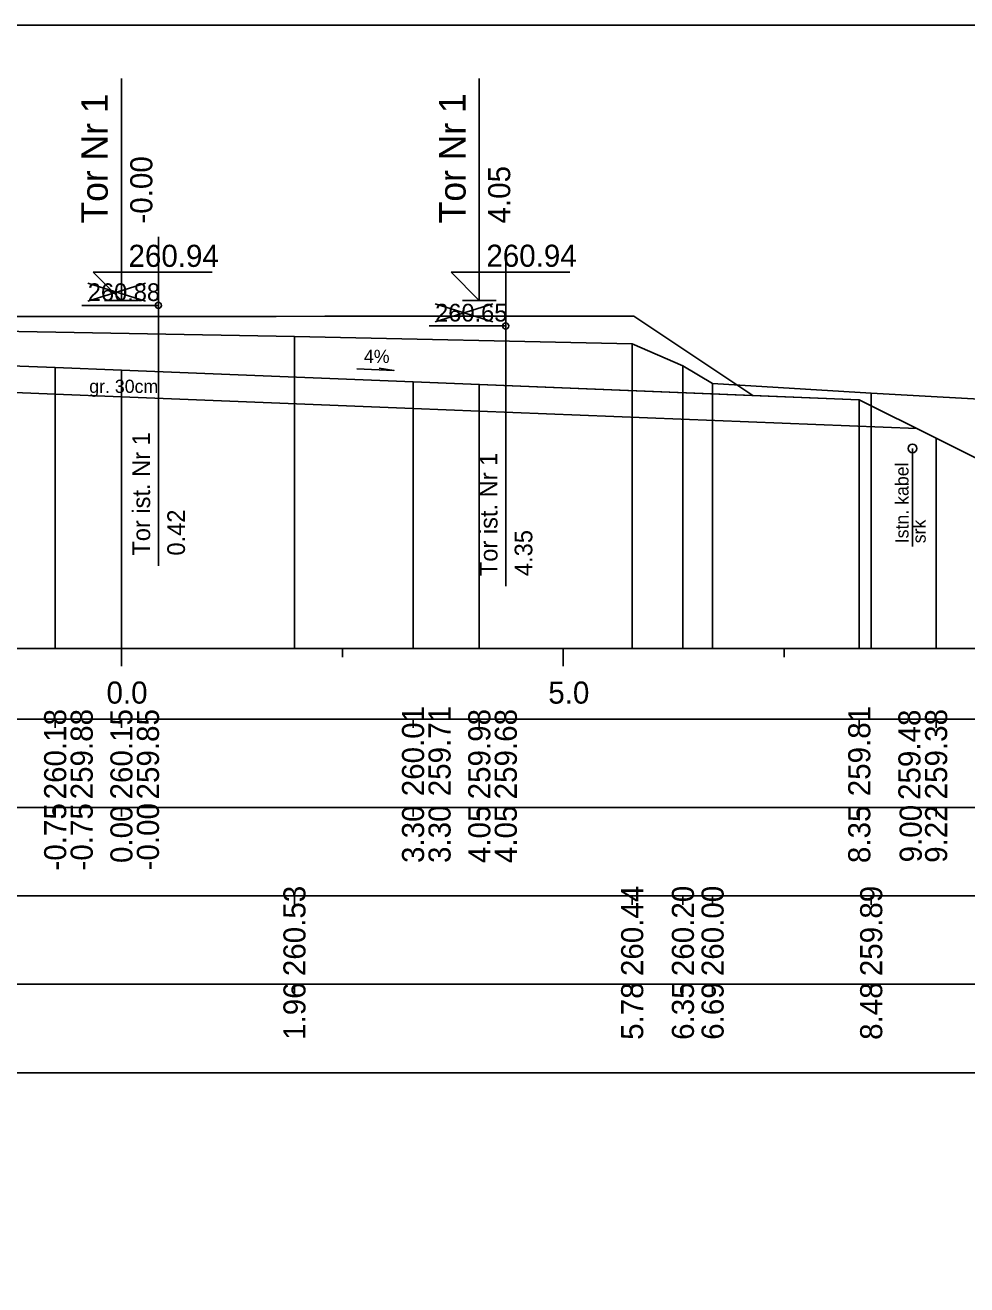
# Model space of a CAD drawing. Extents: x 6516023 to 6560129, y 5513077 to 5529206.
# Drawn here: x 6517222.12 to 6517232.78, y 5514465.41 to 5514479.66 of the extents above; entities that cross this region are included whole.
import ezdxf

# ---------------------------------------------------------------- set-up
doc = ezdxf.new("R2010")
doc.units = 0
for name, color, linetype in [('IR_default', 7, 'Continuous'), ('TOR_PRZEK_P-kable', 7, 'Continuous'), ('TOR_PRZEK_P-komponent', 7, 'Continuous'), ('TOR_PRZEK_P-opisy', 7, 'Continuous'), ('TOR_PRZEK_P-tabelka istniejace', 7, 'Continuous'), ('TOR_PRZEK_P-tabelka projektowane', 7, 'Continuous'), ('TOR_PRZEK_P-teren istniejacy', 7, 'Continuous'), ('TOR_PRZEK_P-tory istniejace', 7, 'Continuous'), ('TOR_PRZEK_P-tory projektowane', 7, 'Continuous'), ('TOR_PRZEK_P-uklad odniesienia', 7, 'Continuous'), ('TOR_PRZEK_P-warstwa ochronna I', 7, 'Continuous'), ('TOR_PRZEK_P-warstwa ochronna II', 7, 'Continuous'), ('TOR_RAMKI-ramka+tabelka 1', 7, 'Continuous')]:
    doc.layers.add(name, color=color, linetype=linetype)

msp = doc.modelspace()

# ---------------------------------------------------------------- linework, layer by layer
at = {"layer": 'IR_default'}
msp.add_lwpolyline([(6517210.686, 5514475.332), (6517212.539, 5514474.097), (6517212.939, 5514474.097), (6517214.573, 5514475.186), (6517214.575, 5514475.186), (6517215.213, 5514475.612), (6517215.878, 5514475.639), (6517216.963, 5514476.362), (6517220.463, 5514476.362), (6517221.463, 5514476.362), (6517224.963, 5514476.362), (6517225.513, 5514476.363), (6517229.013, 5514476.363), (6517230.359, 5514475.466), (6517231.563, 5514475.418), (6517232.433, 5514474.983), (6517234.698, 5514473.85), (6517235.098, 5514473.85), (6517235.809, 5514474.324), (6517238.142, 5514474.371)], dxfattribs=at)
at = {"layer": 'TOR_PRZEK_P-kable'}
msp.add_line((6517232.166, 5514474.868), (6517232.166, 5514473.758), dxfattribs=at)
msp.add_circle((6517232.166, 5514474.868), 0.05, dxfattribs=at)
at = {"layer": 'TOR_PRZEK_P-komponent'}
msp.add_lwpolyline([(6517216.963, 5514476.362), (6517220.463, 5514476.362), (6517221.463, 5514476.362), (6517224.963, 5514476.362), (6517225.513, 5514476.363), (6517229.013, 5514476.363), (6517230.359, 5514475.466), (6517226.513, 5514475.62), (6517223.213, 5514475.752), (6517222.463, 5514475.782), (6517221.263, 5514475.83), (6517220.663, 5514475.83), (6517219.463, 5514475.782), (6517218.713, 5514475.752), (6517215.878, 5514475.639)], close=True, dxfattribs=at)
at = {"layer": 'TOR_PRZEK_P-opisy'}
msp.add_lwpolyline([(6517225.878, 5514475.769), (6517226.296, 5514475.75), (6517226.128, 5514475.778)], dxfattribs=at)
at = {"layer": 'TOR_PRZEK_P-tabelka istniejace'}
for p, q in [((6517225.171, 5514469.706), (6517225.171, 5514469.806)), ((6517228.993, 5514469.706), (6517228.993, 5514469.806)), ((6517229.567, 5514469.706), (6517229.567, 5514469.806)), ((6517229.903, 5514469.706), (6517229.903, 5514469.806)), ((6517231.698, 5514469.706), (6517231.698, 5514469.806)), ((6517182.163, 5514468.806), (6517265.963, 5514468.806)), ((6517225.171, 5514468.706), (6517225.171, 5514468.806)), ((6517228.993, 5514468.706), (6517228.993, 5514468.806)), ((6517229.567, 5514468.706), (6517229.567, 5514468.806)), ((6517229.903, 5514468.706), (6517229.903, 5514468.806)), ((6517231.698, 5514468.706), (6517231.698, 5514468.806))]:
    msp.add_line(p, q, dxfattribs=at)
for points in [[(6517225.171, 5514476.133), (6517225.171, 5514472.806), (6517225.171, 5514472.676), (6517225.171, 5514472.606)], [(6517228.993, 5514476.051), (6517228.993, 5514472.806), (6517228.993, 5514472.676), (6517228.993, 5514472.606)], [(6517229.567, 5514475.801), (6517229.567, 5514472.806), (6517229.567, 5514472.676), (6517229.567, 5514472.606)], [(6517229.903, 5514475.604), (6517229.903, 5514472.806), (6517229.903, 5514472.676), (6517229.903, 5514472.606)], [(6517231.698, 5514475.493), (6517231.698, 5514472.806), (6517231.698, 5514472.676), (6517231.698, 5514472.606)]]:
    msp.add_lwpolyline(points, dxfattribs=at)
msp.add_lwpolyline([(6517182.163, 5514469.806), (6517182.163, 5514467.806), (6517265.963, 5514467.806), (6517265.963, 5514469.806)], close=True, dxfattribs=at)
at = {"layer": 'TOR_PRZEK_P-tabelka projektowane'}
for p, q in [((6517222.463, 5514471.706), (6517222.463, 5514471.806)), ((6517222.463, 5514471.706), (6517222.463, 5514471.806)), ((6517223.213, 5514471.706), (6517223.213, 5514471.806)), ((6517223.213, 5514471.706), (6517223.213, 5514471.806)), ((6517226.513, 5514471.706), (6517226.513, 5514471.806)), ((6517226.513, 5514471.706), (6517226.513, 5514471.806)), ((6517227.263, 5514471.706), (6517227.263, 5514471.806)), ((6517227.263, 5514471.706), (6517227.263, 5514471.806)), ((6517231.563, 5514471.706), (6517231.563, 5514471.806)), ((6517232.433, 5514471.706), (6517232.433, 5514471.806)), ((6517232.433, 5514471.706), (6517232.433, 5514471.806)), ((6517182.163, 5514470.806), (6517265.963, 5514470.806)), ((6517222.463, 5514470.706), (6517222.463, 5514470.806)), ((6517222.463, 5514470.706), (6517222.463, 5514470.806)), ((6517223.213, 5514470.706), (6517223.213, 5514470.806)), ((6517223.213, 5514470.706), (6517223.213, 5514470.806)), ((6517226.513, 5514470.706), (6517226.513, 5514470.806)), ((6517226.513, 5514470.706), (6517226.513, 5514470.806)), ((6517227.263, 5514470.706), (6517227.263, 5514470.806)), ((6517227.263, 5514470.706), (6517227.263, 5514470.806)), ((6517231.563, 5514470.706), (6517231.563, 5514470.806)), ((6517232.433, 5514470.706), (6517232.433, 5514470.806)), ((6517232.433, 5514470.706), (6517232.433, 5514470.806))]:
    msp.add_line(p, q, dxfattribs=at)
for points in [[(6517222.463, 5514475.782), (6517222.463, 5514472.806), (6517222.463, 5514472.676), (6517222.463, 5514472.606)], [(6517223.213, 5514475.752), (6517223.213, 5514472.806), (6517223.213, 5514472.676), (6517223.213, 5514472.606)], [(6517226.513, 5514475.62), (6517226.513, 5514472.806), (6517226.513, 5514472.676), (6517226.513, 5514472.606)], [(6517227.263, 5514475.59), (6517227.263, 5514472.806), (6517227.263, 5514472.676), (6517227.263, 5514472.606)], [(6517231.563, 5514475.418), (6517231.563, 5514472.806), (6517231.563, 5514472.676), (6517231.563, 5514472.606)], [(6517222.463, 5514475.382), (6517222.463, 5514472.806), (6517222.463, 5514472.676), (6517222.463, 5514472.606)], [(6517223.213, 5514475.352), (6517223.213, 5514472.806), (6517223.213, 5514472.676), (6517223.213, 5514472.606)], [(6517226.513, 5514475.22), (6517226.513, 5514472.806), (6517226.513, 5514472.676), (6517226.513, 5514472.606)], [(6517227.263, 5514475.19), (6517227.263, 5514472.806), (6517227.263, 5514472.676), (6517227.263, 5514472.606)], [(6517232.433, 5514474.983), (6517232.433, 5514472.806), (6517232.433, 5514472.676), (6517232.433, 5514472.606)], [(6517232.433, 5514474.983), (6517232.433, 5514472.806), (6517232.433, 5514472.676), (6517232.433, 5514472.606)]]:
    msp.add_lwpolyline(points, dxfattribs=at)
msp.add_lwpolyline([(6517182.163, 5514471.806), (6517182.163, 5514469.806), (6517265.963, 5514469.806), (6517265.963, 5514471.806)], close=True, dxfattribs=at)
at = {"layer": 'TOR_PRZEK_P-teren istniejacy'}
msp.add_lwpolyline([(6517199.048, 5514474.564), (6517202.635, 5514476.018), (6517202.953, 5514476.135), (6517203.263, 5514476.105), (6517203.57, 5514476.267), (6517203.714, 5514476.283), (6517205.955, 5514476.276), (6517206.646, 5514476.289), (6517206.908, 5514476.196), (6517207.92, 5514475.934), (6517209.464, 5514475.924), (6517211.918, 5514475.886), (6517216.893, 5514475.756), (6517217.506, 5514476.054), (6517217.891, 5514476.266), (6517225.171, 5514476.133), (6517228.993, 5514476.051), (6517229.567, 5514475.801), (6517229.903, 5514475.604), (6517231.698, 5514475.493), (6517235.17, 5514475.301)], dxfattribs=at)
at = {"layer": 'TOR_PRZEK_P-tory istniejace'}
for p, q in [((6517223.631, 5514477.261), (6517223.631, 5514473.541)), ((6517227.563, 5514477.029), (6517227.563, 5514473.309)), ((6517222.832, 5514476.533), (6517223.484, 5514476.736)), ((6517222.832, 5514476.736), (6517223.484, 5514476.533)), ((6517223.632, 5514476.486), (6517222.766, 5514476.486)), ((6517226.763, 5514476.301), (6517227.415, 5514476.504)), ((6517226.763, 5514476.504), (6517227.415, 5514476.301)), ((6517227.563, 5514476.254), (6517226.697, 5514476.254))]:
    msp.add_line(p, q, dxfattribs=at)
for centre in [(6517223.632, 5514476.486), (6517227.563, 5514476.254)]:
    msp.add_circle(centre, 0.035, dxfattribs=at)
at = {"layer": 'TOR_PRZEK_P-tory projektowane'}
for p, q in [((6517223.213, 5514477.42), (6517223.213, 5514479.052)), ((6517227.263, 5514477.421), (6517227.263, 5514479.053)), ((6517223.213, 5514477.42), (6517223.213, 5514476.542)), ((6517227.263, 5514477.421), (6517227.263, 5514476.543)), ((6517223.213, 5514476.542), (6517222.894, 5514476.861)), ((6517222.894, 5514476.861), (6517224.238, 5514476.861)), ((6517227.263, 5514476.543), (6517226.944, 5514476.862)), ((6517226.944, 5514476.862), (6517228.288, 5514476.862)), ((6517227.071, 5514476.543), (6517227.455, 5514476.543)), ((6517223.021, 5514476.542), (6517223.405, 5514476.542))]:
    msp.add_line(p, q, dxfattribs=at)
at = {"layer": 'TOR_PRZEK_P-uklad odniesienia'}
for p, q in [((6517185.963, 5514472.606), (6517265.963, 5514472.606)), ((6517223.213, 5514472.406), (6517223.213, 5514472.606)), ((6517225.713, 5514472.506), (6517225.713, 5514472.606)), ((6517228.213, 5514472.406), (6517228.213, 5514472.606)), ((6517230.713, 5514472.506), (6517230.713, 5514472.606))]:
    msp.add_line(p, q, dxfattribs=at)
at = {"layer": 'TOR_PRZEK_P-warstwa ochronna I'}
msp.add_lwpolyline([(6517214.735, 5514475.293), (6517218.713, 5514475.452), (6517219.463, 5514475.482), (6517220.663, 5514475.53), (6517221.263, 5514475.53), (6517222.463, 5514475.482), (6517223.213, 5514475.452), (6517226.513, 5514475.32), (6517227.263, 5514475.29), (6517232.215, 5514475.092)], dxfattribs=at)
at = {"layer": 'TOR_PRZEK_P-warstwa ochronna II'}
msp.add_lwpolyline([(6517210.686, 5514475.332), (6517212.538, 5514474.097), (6517212.938, 5514474.097), (6517214.573, 5514475.186), (6517214.575, 5514475.186), (6517215.213, 5514475.612), (6517218.714, 5514475.752), (6517219.463, 5514475.782), (6517220.663, 5514475.83), (6517221.263, 5514475.83), (6517222.463, 5514475.782), (6517223.213, 5514475.752), (6517226.513, 5514475.62), (6517227.263, 5514475.59), (6517231.563, 5514475.418), (6517232.433, 5514474.983), (6517234.698, 5514473.85), (6517235.098, 5514473.85), (6517235.809, 5514474.324), (6517238.142, 5514474.371)], dxfattribs=at)
at = {"layer": 'TOR_RAMKI-ramka+tabelka 1'}
msp.add_lwpolyline([(6517179.513, 5514479.656), (6517427.013, 5514479.656), (6517427.013, 5514451.156), (6517179.513, 5514451.156)], close=True, dxfattribs=at)

# ---------------------------------------------------------------- texts
at = {"layer": 'TOR_PRZEK_P-kable'}
for s, height, p in [('Istn. kabel', 0.14999, (6517232.121, 5514473.795)), ('srk', 0.15, (6517232.315, 5514473.795))]:
    msp.add_text(s, height=height, rotation=90.0511, dxfattribs=at).set_placement(p)
at = {"layer": 'TOR_PRZEK_P-opisy'}
msp.add_text('4%', height=0.15, rotation=359.8485, dxfattribs=at).set_placement((6517225.957, 5514475.835))
at = {"layer": 'TOR_PRZEK_P-tabelka istniejace'}
for s, p in [('260.53', (6517225.296, 5514468.898)), ('260.44', (6517229.118, 5514468.899)), ('260.20', (6517229.692, 5514468.898)), ('260.00', (6517230.028, 5514468.898)), ('259.89', (6517231.823, 5514468.898)), ('1.96', (6517225.296, 5514468.177)), ('5.78', (6517229.118, 5514468.177)), ('6.35', (6517229.692, 5514468.177)), ('6.69', (6517230.028, 5514468.178)), ('8.48', (6517231.823, 5514468.177))]:
    msp.add_text(s, height=0.25, rotation=90, dxfattribs=at).set_placement(p)
at = {"layer": 'TOR_PRZEK_P-tabelka projektowane'}
for s, p in [('260.18', (6517222.588, 5514470.898)), ('259.88', (6517222.888, 5514470.898)), ('260.15', (6517223.338, 5514470.897)), ('259.85', (6517223.638, 5514470.897)), ('260.01', (6517226.638, 5514470.933)), ('259.71', (6517226.938, 5514470.933)), ('259.98', (6517227.388, 5514470.898)), ('259.68', (6517227.688, 5514470.898)), ('259.81', (6517231.688, 5514470.933)), ('259.48', (6517232.256, 5514470.891)), ('259.38', (6517232.558, 5514470.898)), ('-0.00', (6517223.638, 5514470.094)), ('-0.75', (6517222.588, 5514470.093)), ('-0.75', (6517222.888, 5514470.093)), ('0.00', (6517223.338, 5514470.178)), ('3.30', (6517226.638, 5514470.178)), ('3.30', (6517226.938, 5514470.178)), ('4.05', (6517227.388, 5514470.177)), ('4.05', (6517227.688, 5514470.177)), ('8.35', (6517231.688, 5514470.177)), ('9.00', (6517232.27, 5514470.185)), ('9.22', (6517232.558, 5514470.18))]:
    msp.add_text(s, height=0.25, rotation=90, dxfattribs=at).set_placement(p)
at = {"layer": 'TOR_PRZEK_P-tory istniejace'}
for s, p in [('260.88', (6517222.832, 5514476.536)), ('260.65', (6517226.763, 5514476.304))]:
    msp.add_text(s, height=0.2, dxfattribs=at).set_placement(p)
for s, rotation, p in [('Tor ist. Nr 1', 90.0511, (6517223.538, 5514473.655)), ('Tor ist. Nr 1', 90.0511, (6517227.469, 5514473.423)), ('0.42', 90, (6517223.932, 5514473.656)), ('4.35', 90, (6517227.863, 5514473.424))]:
    msp.add_text(s, height=0.2, rotation=rotation, dxfattribs=at).set_placement(p)
at = {"layer": 'TOR_PRZEK_P-tory projektowane'}
for s, height, p in [('Tor Nr 1', 0.3, (6517223.058, 5514477.413)), ('Tor Nr 1', 0.3, (6517227.108, 5514477.415)), ('-0.00', 0.25, (6517223.563, 5514477.412)), ('4.05', 0.25, (6517227.613, 5514477.413))]:
    msp.add_text(s, height=height, rotation=90, dxfattribs=at).set_placement(p)
for p in [(6517223.293, 5514476.922), (6517227.343, 5514476.923)]:
    msp.add_text('260.94', height=0.25, dxfattribs=at).set_placement(p)
at = {"layer": 'TOR_PRZEK_P-uklad odniesienia'}
for s, p in [('0.0', (6517223.044, 5514471.981)), ('5.0', (6517228.044, 5514471.981))]:
    msp.add_text(s, height=0.25, dxfattribs=at).set_placement(p)
at = {"layer": 'TOR_PRZEK_P-warstwa ochronna I'}
msp.add_text('gr. 30cm', height=0.15, dxfattribs=at).set_placement((6517222.849, 5514475.496))

doc.saveas('drawing.dxf')
